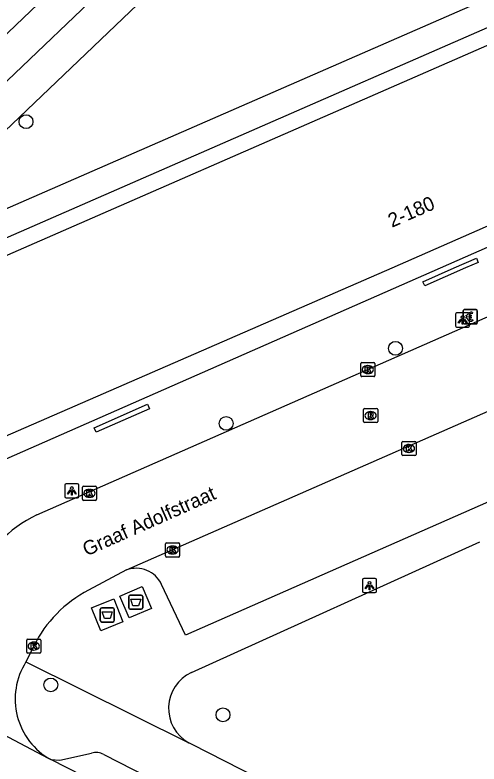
# Model space of a CAD drawing. Extents: x 159961 to 160856, y 382704 to 383353.
# Drawn here: x 160232 to 160264.8, y 382964.9 to 383017.9 of the extents above; entities that cross this region are included whole.
import ezdxf

# ---------------------------------------------------------------- set-up
doc = ezdxf.new("R2010")
doc.units = 0
for name, color, linetype in [('IMGEO_Afval_apart_plaats', 7, 'Continuous'), ('IMGEO_Betaalautomaat', 7, 'Continuous'), ('IMGEO_Boom', 7, 'Continuous'), ('IMGEO_Fietspad_open', 7, 'Continuous'), ('IMGEO_Kolk', 7, 'Continuous'), ('IMGEO_Lichtpunt', 7, 'Continuous'), ('IMGEO_Openbare_ruimte_label', 7, 'Continuous'), ('IMGEO_Pand', 7, 'Continuous'), ('IMGEO_Pand_nummerreeks', 7, 'Continuous'), ('IMGEO_Rijbaan_lokaal_open', 7, 'Continuous'), ('IMGEO_Rioolput', 7, 'Continuous'), ('IMGEO_Voetpad_gesloten', 7, 'Continuous'), ('IMGEO_Voetpad_open', 7, 'Continuous')]:
    doc.layers.add(name, color=color, linetype=linetype)

msp = doc.modelspace()

# ---------------------------------------------------------------- linework, layer by layer
at = {"layer": 'IMGEO_Afval_apart_plaats'}
for p, q in [((160240.037, 382975.972), (160240.037, 382976.772)), ((160240.037, 382976.772), (160240.037, 382975.972)), ((160240.137, 382976.872), (160240.927, 382976.872)), ((160240.927, 382976.872), (160240.137, 382976.872)), ((160241.027, 382976.772), (160241.027, 382975.972)), ((160241.027, 382975.972), (160241.027, 382976.772)), ((160238.023, 382975.073), (160238.023, 382975.873)), ((160238.023, 382975.873), (160238.023, 382975.073)), ((160238.123, 382975.973), (160238.913, 382975.973)), ((160238.913, 382975.973), (160238.123, 382975.973)), ((160239.013, 382975.873), (160239.013, 382975.073)), ((160239.013, 382975.073), (160239.013, 382975.873)), ((160240.927, 382975.872), (160240.137, 382975.872)), ((160240.137, 382975.872), (160240.927, 382975.872)), ((160238.913, 382974.973), (160238.123, 382974.973)), ((160238.123, 382974.973), (160238.913, 382974.973))]:
    msp.add_line(p, q, dxfattribs=at)
for points in [[(160240.18, 382976.586), (160240.884, 382976.586), (160240.735, 382976.116), (160240.329, 382976.116), (160240.18, 382976.586)], [(160238.166, 382975.687), (160238.87, 382975.687), (160238.721, 382975.217), (160238.315, 382975.217), (160238.166, 382975.687)]]:
    msp.add_lwpolyline(points, dxfattribs=at)
for centre, start, end in [((160240.137, 382976.772), 90, 180), ((160240.137, 382976.772), 90, 180), ((160240.927, 382976.772), 0, 90), ((160240.927, 382976.772), 360, 90), ((160238.123, 382975.873), 90, 180), ((160238.123, 382975.873), 90, 180), ((160238.913, 382975.873), 0, 90), ((160238.913, 382975.873), 360, 90), ((160240.137, 382975.972), 180, 270), ((160240.137, 382975.972), 180, 270), ((160240.927, 382975.972), 270, 0), ((160240.927, 382975.972), 270, 0), ((160238.123, 382975.073), 180, 270), ((160238.123, 382975.073), 180, 270), ((160238.913, 382975.073), 270, 0), ((160238.913, 382975.073), 270, 0)]:
    msp.add_arc(centre, 0.1, start, end, dxfattribs=at)
at = {"layer": 'IMGEO_Betaalautomaat'}
for p, q in [((160263.691, 382996.131), (160263.691, 382996.972)), ((160263.691, 382996.972), (160263.691, 382996.131)), ((160263.766, 382997.055), (160264.607, 382997.055)), ((160264.607, 382997.055), (160263.766, 382997.055)), ((160264.353, 382996.86), (160264.336, 382996.76)), ((160264.69, 382996.981), (160264.69, 382996.14)), ((160264.69, 382996.14), (160264.69, 382996.981)), ((160263.974, 382996.519), (160263.974, 382996.587)), ((160264.095, 382996.587), (160264.095, 382996.519)), ((160264.34, 382996.354), (160264.362, 382996.267)), ((160264.616, 382996.056), (160263.775, 382996.056)), ((160263.775, 382996.056), (160264.616, 382996.056))]:
    msp.add_line(p, q, dxfattribs=at)
for points in [[(160263.974, 382996.587), (160263.905, 382996.587), (160263.905, 382996.656), (160263.984, 382996.656)], [(160263.979, 382996.45), (160263.905, 382996.45), (160263.905, 382996.519), (160263.974, 382996.519)], [(160264.106, 382996.656), (160264.253, 382996.656), (160264.253, 382996.587), (160264.095, 382996.587)], [(160264.095, 382996.519), (160264.253, 382996.519), (160264.253, 382996.45), (160264.109, 382996.45)]]:
    msp.add_lwpolyline(points, dxfattribs=at)
for centre, radius, start, end in [((160263.769, 382996.978), 0.0779, 92.4484, 184.2845), ((160263.769, 382996.978), 0.0779, 92.4484, 184.2845), ((160264.267, 382996.58), 0.293, 73.014, 165.0139), ((160264.273, 382996.593), 0.179, 69.3236, 159.5683), ((160264.613, 382996.978), 0.0779, 2.4484, 94.2845), ((160264.613, 382996.978), 0.0779, 2.4484, 94.2845), ((160264.24, 382996.505), 0.267, 191.8096, 297.0389), ((160264.273, 382996.52), 0.179, 202.7625, 291.8693), ((160263.769, 382996.134), 0.0779, 182.4484, 274.2845), ((160263.769, 382996.134), 0.0779, 182.4484, 274.2845), ((160264.613, 382996.134), 0.0779, 272.4484, 4.2845), ((160264.613, 382996.134), 0.0779, 272.4484, 4.2845)]:
    msp.add_arc(centre, radius, start, end, dxfattribs=at)
at = {"layer": 'IMGEO_Boom'}
for centre in [(160232.773, 383010.343), (160258.907, 382994.319), (160246.925, 382989.015), (160234.522, 382970.525), (160246.703, 382968.411)]:
    msp.add_circle(centre, 0.489, dxfattribs=at)
at = {"layer": 'IMGEO_Fietspad_open'}
for points in [[(160359.534, 383140.192), (160355.084, 383135.582), (160349.301, 383129.494), (160346.069, 383126.243), (160333.013, 383113.184), (160320.923, 383101.092), (160266.621, 383046.833), (160203.096, 382986.199)], [(160244.662, 383029.223), (160210.466, 382996.565), (160207.97, 382994.198)]]:
    msp.add_lwpolyline(points, dxfattribs=at)
at = {"layer": 'IMGEO_Kolk'}
for p, q in [((160256.445, 382992.393), (160256.445, 382993.245)), ((160256.52, 382993.319), (160257.372, 382993.319)), ((160256.933, 382993.099), (160256.958, 382993.099)), ((160257.446, 382993.245), (160257.446, 382992.393)), ((160256.956, 382992.539), (160256.931, 382992.539)), ((160257.372, 382992.319), (160256.52, 382992.319)), ((160259.429, 382987.74), (160260.281, 382987.74)), ((160259.354, 382986.814), (160259.354, 382987.666)), ((160259.842, 382987.52), (160259.867, 382987.52)), ((160260.355, 382987.666), (160260.355, 382986.814)), ((160260.281, 382986.74), (160259.429, 382986.74)), ((160259.865, 382986.96), (160259.84, 382986.96)), ((160236.835, 382984.572), (160237.687, 382984.572)), ((160236.76, 382983.646), (160236.76, 382984.498)), ((160237.248, 382984.352), (160237.273, 382984.352)), ((160237.761, 382984.498), (160237.761, 382983.646)), ((160237.687, 382983.572), (160236.835, 382983.572)), ((160237.271, 382983.792), (160237.246, 382983.792)), ((160242.637, 382979.64), (160242.637, 382980.492)), ((160242.712, 382980.566), (160243.564, 382980.566)), ((160243.125, 382980.346), (160243.15, 382980.346)), ((160243.638, 382980.492), (160243.638, 382979.64)), ((160243.148, 382979.786), (160243.123, 382979.786)), ((160243.564, 382979.566), (160242.712, 382979.566)), ((160232.818, 382972.843), (160232.818, 382973.695)), ((160232.893, 382973.769), (160233.745, 382973.769)), ((160233.306, 382973.549), (160233.331, 382973.549)), ((160233.819, 382973.695), (160233.819, 382972.843)), ((160233.329, 382972.989), (160233.304, 382972.989)), ((160233.745, 382972.769), (160232.893, 382972.769))]:
    msp.add_line(p, q, dxfattribs=at)
for points in [[(160256.445, 382992.393), (160256.445, 382993.245)], [(160256.52, 382993.319), (160257.372, 382993.319)], [(160256.766, 382993.019), (160256.889, 382993.019), (160256.889, 382992.868), (160257.019, 382993.019), (160257.183, 382993.019), (160257.037, 382992.868), (160257.19, 382992.619), (160257.038, 382992.619), (160256.953, 382992.783), (160256.889, 382992.716), (160256.889, 382992.619), (160256.766, 382992.619), (160256.766, 382993.019)], [(160257.446, 382993.245), (160257.446, 382992.393)], [(160257.372, 382992.319), (160256.52, 382992.319)], [(160259.429, 382987.74), (160260.281, 382987.74)], [(160259.354, 382986.814), (160259.354, 382987.666)], [(160259.675, 382987.44), (160259.798, 382987.44), (160259.798, 382987.289), (160259.928, 382987.44), (160260.092, 382987.44), (160259.946, 382987.289), (160260.099, 382987.04), (160259.947, 382987.04), (160259.862, 382987.204), (160259.798, 382987.137), (160259.798, 382987.04), (160259.675, 382987.04), (160259.675, 382987.44)], [(160260.355, 382987.666), (160260.355, 382986.814)], [(160260.281, 382986.74), (160259.429, 382986.74)], [(160236.835, 382984.572), (160237.687, 382984.572)], [(160236.76, 382983.646), (160236.76, 382984.498)], [(160237.081, 382984.272), (160237.204, 382984.272), (160237.204, 382984.121), (160237.334, 382984.272), (160237.498, 382984.272), (160237.352, 382984.121), (160237.505, 382983.872), (160237.353, 382983.872), (160237.268, 382984.036), (160237.204, 382983.969), (160237.204, 382983.872), (160237.081, 382983.872), (160237.081, 382984.272)], [(160237.761, 382984.498), (160237.761, 382983.646)], [(160237.687, 382983.572), (160236.835, 382983.572)], [(160242.637, 382979.64), (160242.637, 382980.492)], [(160242.712, 382980.566), (160243.564, 382980.566)], [(160243.638, 382980.492), (160243.638, 382979.64)], [(160242.958, 382980.266), (160243.081, 382980.266), (160243.081, 382980.115), (160243.211, 382980.266), (160243.375, 382980.266), (160243.229, 382980.115), (160243.382, 382979.866), (160243.23, 382979.866), (160243.145, 382980.03), (160243.081, 382979.963), (160243.081, 382979.866), (160242.958, 382979.866), (160242.958, 382980.266)], [(160243.564, 382979.566), (160242.712, 382979.566)], [(160232.818, 382972.843), (160232.818, 382973.695)], [(160232.893, 382973.769), (160233.745, 382973.769)], [(160233.139, 382973.469), (160233.262, 382973.469), (160233.262, 382973.318), (160233.392, 382973.469), (160233.556, 382973.469), (160233.41, 382973.318), (160233.563, 382973.069), (160233.411, 382973.069), (160233.326, 382973.233), (160233.262, 382973.166), (160233.262, 382973.069), (160233.139, 382973.069), (160233.139, 382973.469)], [(160233.819, 382973.695), (160233.819, 382972.843)], [(160233.745, 382972.769), (160232.893, 382972.769)]]:
    msp.add_lwpolyline(points, dxfattribs=at)
for centre, start, end in [((160256.522, 382993.243), 91.552, 178.448), ((160256.522, 382993.243), 91.552, 178.448), ((160257.37, 382993.243), 1.552, 88.448), ((160257.37, 382993.243), 1.552, 88.448), ((160256.522, 382992.395), 181.552, 268.448), ((160256.522, 382992.395), 181.552, 268.448), ((160257.37, 382992.395), 271.552, 358.448), ((160257.37, 382992.395), 271.552, 358.448), ((160259.431, 382987.664), 91.552, 178.448), ((160259.431, 382987.664), 91.552, 178.448), ((160260.279, 382987.664), 1.552, 88.448), ((160260.279, 382987.664), 1.552, 88.448), ((160259.431, 382986.816), 181.552, 268.448), ((160259.431, 382986.816), 181.552, 268.448), ((160260.279, 382986.816), 271.552, 358.448), ((160260.279, 382986.816), 271.552, 358.448), ((160236.837, 382984.496), 91.552, 178.448), ((160236.837, 382984.496), 91.552, 178.448), ((160237.685, 382984.496), 1.552, 88.448), ((160237.685, 382984.496), 1.552, 88.448), ((160236.837, 382983.648), 181.552, 268.448), ((160236.837, 382983.648), 181.552, 268.448), ((160237.685, 382983.648), 271.552, 358.448), ((160237.685, 382983.648), 271.552, 358.448), ((160242.714, 382980.49), 91.552, 178.448), ((160242.714, 382980.49), 91.552, 178.448), ((160243.562, 382980.49), 1.552, 88.448), ((160243.562, 382980.49), 1.552, 88.448), ((160242.714, 382979.642), 181.552, 268.448), ((160242.714, 382979.642), 181.552, 268.448), ((160243.562, 382979.642), 271.552, 358.448), ((160243.562, 382979.642), 271.552, 358.448), ((160232.895, 382973.693), 91.552, 178.448), ((160232.895, 382973.693), 91.552, 178.448), ((160233.743, 382973.693), 1.552, 88.448), ((160233.743, 382973.693), 1.552, 88.448), ((160232.895, 382972.845), 181.552, 268.448), ((160232.895, 382972.845), 181.552, 268.448), ((160233.743, 382972.845), 271.552, 358.448), ((160233.743, 382972.845), 271.552, 358.448)]:
    msp.add_arc(centre, 0.0765, start, end, dxfattribs=at)
for centre, major_axis, ratio, start_param, end_param in [((160256.932, 382992.819), (-0.387, 0.002), 0.722429, 4.712389, 7.853982), ((160256.957, 382992.819), (-0.39, 0.002), 0.717154, 1.570796, 4.712389), ((160259.841, 382987.24), (-0.387, 0.002), 0.722429, 4.712389, 7.853982), ((160259.866, 382987.24), (-0.39, 0.002), 0.717154, 1.570796, 4.712389), ((160237.247, 382984.072), (-0.387, 0.002), 0.722429, 4.712389, 7.853982), ((160237.272, 382984.072), (-0.39, 0.002), 0.717154, 1.570796, 4.712389), ((160243.124, 382980.066), (-0.387, 0.002), 0.722429, 4.712389, 7.853982), ((160243.149, 382980.066), (-0.39, 0.002), 0.717154, 1.570796, 4.712389), ((160233.305, 382973.269), (-0.387, 0.002), 0.722429, 4.712389, 7.853982), ((160233.33, 382973.269), (-0.39, 0.002), 0.717154, 1.570796, 4.712389)]:
    msp.add_ellipse(centre, major_axis=major_axis, ratio=ratio, start_param=start_param, end_param=end_param, dxfattribs=at)
at = {"layer": 'IMGEO_Lichtpunt'}
for p, q in [((160263.152, 382996.727), (160263.152, 382995.92)), ((160263.152, 382996.727), (160263.152, 382995.92)), ((160264.054, 382996.822), (160263.246, 382996.822)), ((160264.054, 382996.822), (160263.246, 382996.822)), ((160264.148, 382995.92), (160264.148, 382996.727)), ((160264.148, 382995.92), (160264.148, 382996.727)), ((160263.246, 382995.826), (160264.054, 382995.826)), ((160263.246, 382995.826), (160264.054, 382995.826)), ((160235.513, 382984.644), (160235.513, 382983.837)), ((160235.513, 382984.644), (160235.513, 382983.837)), ((160236.415, 382984.739), (160235.607, 382984.739)), ((160236.415, 382984.739), (160235.607, 382984.739)), ((160236.509, 382983.837), (160236.509, 382984.644)), ((160236.509, 382983.837), (160236.509, 382984.644)), ((160235.607, 382983.743), (160236.415, 382983.743)), ((160235.607, 382983.743), (160236.415, 382983.743)), ((160256.566, 382977.949), (160256.566, 382977.142)), ((160256.566, 382977.949), (160256.566, 382977.142)), ((160257.468, 382978.044), (160256.66, 382978.044)), ((160257.468, 382978.044), (160256.66, 382978.044)), ((160257.562, 382977.142), (160257.562, 382977.949)), ((160257.562, 382977.142), (160257.562, 382977.949)), ((160256.66, 382977.048), (160257.468, 382977.048)), ((160256.66, 382977.048), (160257.468, 382977.048))]:
    msp.add_line(p, q, dxfattribs=at)
for points in [[(160263.526, 382996.391), (160263.565, 382996.363), (160263.377, 382996.101), (160263.339, 382996.128), (160263.526, 382996.391)], [(160263.628, 382996.343), (160263.675, 382996.343), (160263.675, 382996.021), (160263.628, 382996.021), (160263.628, 382996.343)], [(160263.738, 382996.363), (160263.776, 382996.39), (160263.963, 382996.128), (160263.924, 382996.1), (160263.738, 382996.363)], [(160235.887, 382984.308), (160235.926, 382984.28), (160235.738, 382984.018), (160235.7, 382984.045), (160235.887, 382984.308)], [(160235.989, 382984.26), (160236.036, 382984.26), (160236.036, 382983.938), (160235.989, 382983.938), (160235.989, 382984.26)], [(160236.099, 382984.28), (160236.137, 382984.307), (160236.324, 382984.045), (160236.285, 382984.017), (160236.099, 382984.28)], [(160256.94, 382977.613), (160256.979, 382977.585), (160256.791, 382977.323), (160256.753, 382977.35), (160256.94, 382977.613)], [(160257.042, 382977.565), (160257.089, 382977.565), (160257.089, 382977.243), (160257.042, 382977.243), (160257.042, 382977.565)], [(160257.152, 382977.585), (160257.19, 382977.612), (160257.377, 382977.35), (160257.338, 382977.322), (160257.152, 382977.585)]]:
    msp.add_lwpolyline(points, dxfattribs=at)
for centre in [(160263.651, 382996.525), (160236.012, 382984.442), (160257.065, 382977.747)]:
    msp.add_circle(centre, 0.0994, dxfattribs=at)
for centre, start, end in [((160263.246, 382996.727), 90, 180), ((160263.246, 382996.727), 90, 180), ((160264.054, 382996.727), 0, 90), ((160264.054, 382996.727), 0, 90), ((160263.246, 382995.92), 180, 270), ((160263.246, 382995.92), 180, 270), ((160264.054, 382995.92), 270, 0), ((160264.054, 382995.92), 270, 360), ((160235.607, 382984.644), 90, 180), ((160235.607, 382984.644), 90, 180), ((160236.415, 382984.644), 0, 90), ((160236.415, 382984.644), 0, 90), ((160235.607, 382983.837), 180, 270), ((160235.607, 382983.837), 180, 270), ((160236.415, 382983.837), 270, 0), ((160236.415, 382983.837), 270, 360), ((160256.66, 382977.949), 90, 180), ((160256.66, 382977.949), 90, 180), ((160257.468, 382977.949), 0, 90), ((160257.468, 382977.949), 0, 90), ((160256.66, 382977.142), 180, 270), ((160256.66, 382977.142), 180, 270), ((160257.468, 382977.142), 270, 0), ((160257.468, 382977.142), 270, 360)]:
    msp.add_arc(centre, 0.0946, start, end, dxfattribs=at)
at = {"layer": 'IMGEO_Pand'}
for points in [[(160292.649, 383027.642), (160229.378, 383000), (160222.051, 382996.799)], [(160226.74, 382986.142), (160258.674, 383000), (160297.308, 383016.984)]]:
    msp.add_lwpolyline(points, dxfattribs=at)
at = {"layer": 'IMGEO_Rijbaan_lokaal_open'}
for points in [[(160233.543, 382982.549), (160294.224, 383009.205)], [(160239.877, 382978.654), (160299.303, 383004.724)], [(160239.877, 382978.654), (160237.194, 382977.222)], [(160233.319, 382973.269), (160232.768, 382972.147)], [(160234.53, 382965.25), (160234.37, 382965.333), (160221.466, 382972.141)], [(160277.799, 382943.195), (160234.53, 382965.25)]]:
    msp.add_lwpolyline(points, dxfattribs=at)
for centre, radius, start, end in [((160237.509, 382974.252), 9.197, 115.5474, 156.6608), ((160241.267, 382969.353), 8.86, 117.3687, 153.7731), ((160236.882, 382969.524), 4.879, 147.4846, 241.1774)]:
    msp.add_arc(centre, radius, start, end, dxfattribs=at)
at = {"layer": 'IMGEO_Rioolput'}
for p, q in [((160256.642, 382989.142), (160256.642, 382989.994)), ((160256.717, 382990.068), (160257.569, 382990.068)), ((160257.13, 382989.848), (160257.155, 382989.848)), ((160257.643, 382989.994), (160257.643, 382989.142)), ((160257.153, 382989.288), (160257.128, 382989.288)), ((160257.569, 382989.068), (160256.717, 382989.068))]:
    msp.add_line(p, q, dxfattribs=at)
for points in [[(160256.642, 382989.142), (160256.642, 382989.994)], [(160256.717, 382990.068), (160257.569, 382990.068)], [(160257.643, 382989.994), (160257.643, 382989.142)], [(160257.231, 382989.766), (160256.979, 382989.768), (160256.979, 382989.368)], [(160256.979, 382989.368), (160257.103, 382989.368), (160257.103, 382989.53), (160257.114, 382989.53)], [(160257.157, 382989.687), (160257.103, 382989.687), (160257.103, 382989.606)], [(160257.103, 382989.606), (160257.155, 382989.606)], [(160257.161, 382989.501), (160257.232, 382989.368), (160257.372, 382989.368), (160257.307, 382989.494)], [(160257.569, 382989.068), (160256.717, 382989.068)]]:
    msp.add_lwpolyline(points, dxfattribs=at)
for centre, radius, start, end in [((160256.719, 382989.992), 0.0765, 91.552, 178.448), ((160256.719, 382989.992), 0.0765, 91.552, 178.448), ((160257.567, 382989.992), 0.0765, 1.552, 88.448), ((160257.567, 382989.992), 0.0765, 1.552, 88.448), ((160257.113, 382989.477), 0.0533, 26.0293, 88.6989), ((160257.139, 382989.795), 0.19, 274.7715, 282.9687), ((160257.163, 382989.591), 0.0964, 77.0061, 93.1865), ((160257.177, 382989.648), 0.0378, 276.6634, 79.6772), ((160257.23, 382989.656), 0.109, 350.3612, 89.416), ((160257.228, 382989.656), 0.112, 277.5842, 350.9817), ((160257.212, 382989.441), 0.108, 29.5134, 73.7905), ((160256.719, 382989.144), 0.0765, 181.552, 268.448), ((160256.719, 382989.144), 0.0765, 181.552, 268.448), ((160257.567, 382989.144), 0.0765, 271.552, 358.448), ((160257.567, 382989.144), 0.0765, 271.552, 358.448)]:
    msp.add_arc(centre, radius, start, end, dxfattribs=at)
for centre, major_axis, ratio, start_param, end_param in [((160257.129, 382989.568), (-0.387, 0.002), 0.722429, 4.712389, 7.853982), ((160257.154, 382989.568), (-0.39, 0.002), 0.717154, 1.570796, 4.712389)]:
    msp.add_ellipse(centre, major_axis=major_axis, ratio=ratio, start_param=start_param, end_param=end_param, dxfattribs=at)
at = {"layer": 'IMGEO_Voetpad_gesloten'}
for points in [[(160240.077, 382975.258), (160239.41, 382976.805), (160240.987, 382977.485), (160241.654, 382975.938), (160240.077, 382975.258)], [(160238.056, 382974.346), (160237.407, 382975.972), (160238.98, 382976.6), (160239.629, 382974.974), (160238.056, 382974.346)]]:
    msp.add_lwpolyline(points, dxfattribs=at)
at = {"layer": 'IMGEO_Voetpad_open'}
for points in [[(160221.343, 383000.23), (160267.761, 383044.535), (160293.902, 383070.519)], [(160291.641, 383030.493), (160221.796, 383000), (160221.626, 382999.926), (160221.557, 383000), (160221.343, 383000.23)], [(160222.051, 382996.799), (160221.58, 382997.876), (160292.175, 383028.72)], [(160297.308, 383016.984), (160297.863, 383015.722), (160227.406, 382984.773)], [(160264.752, 383000.395), (160263.85, 383000), (160260.971, 382998.74), (160260.844, 382999.029), (160263.062, 383000), (160264.625, 383000.684), (160264.752, 383000.395)], [(160300.097, 382998.703), (160244.047, 382974.036), (160242.363, 382977.624)], [(160241.509, 382990.052), (160237.743, 382988.388), (160237.601, 382988.709), (160241.367, 382990.373), (160241.509, 382990.052)], [(160244.464, 382971.411), (160264.871, 382980.644)], [(160232.768, 382972.147), (160244.285, 382966.435)], [(160346.839, 382914.085), (160346.467, 382914.274), (160274.502, 382951.013), (160244.529, 382966.314), (160244.285, 382966.435)], [(160234.53, 382965.25), (160235.172, 382965.213), (160237.406, 382965.704)], [(160238.269, 382965.603), (160272.983, 382947.855), (160278.689, 382944.938)]]:
    msp.add_lwpolyline(points, dxfattribs=at)
for centre, radius, start, end in [((160240.551, 382976.765), 2.005, 25.3587, 109.6309), ((160245.648, 382968.877), 2.797, 115.045, 240.8347), ((160237.721, 382964.658), 1.092, 59.8883, 106.7614)]:
    msp.add_arc(centre, radius, start, end, dxfattribs=at)

# ---------------------------------------------------------------- texts
at = {"layer": 'IMGEO_Openbare_ruimte_label'}
msp.add_text('Graaf Adolfstraat', height=1, rotation=23.9509, dxfattribs=at).set_placement((160237.05, 382979.604))
at = {"layer": 'IMGEO_Pand_nummerreeks'}
msp.add_text('2-180', height=1, rotation=23.6079, dxfattribs=at).set_placement((160258.649, 383002.838))

doc.saveas('drawing.dxf')
